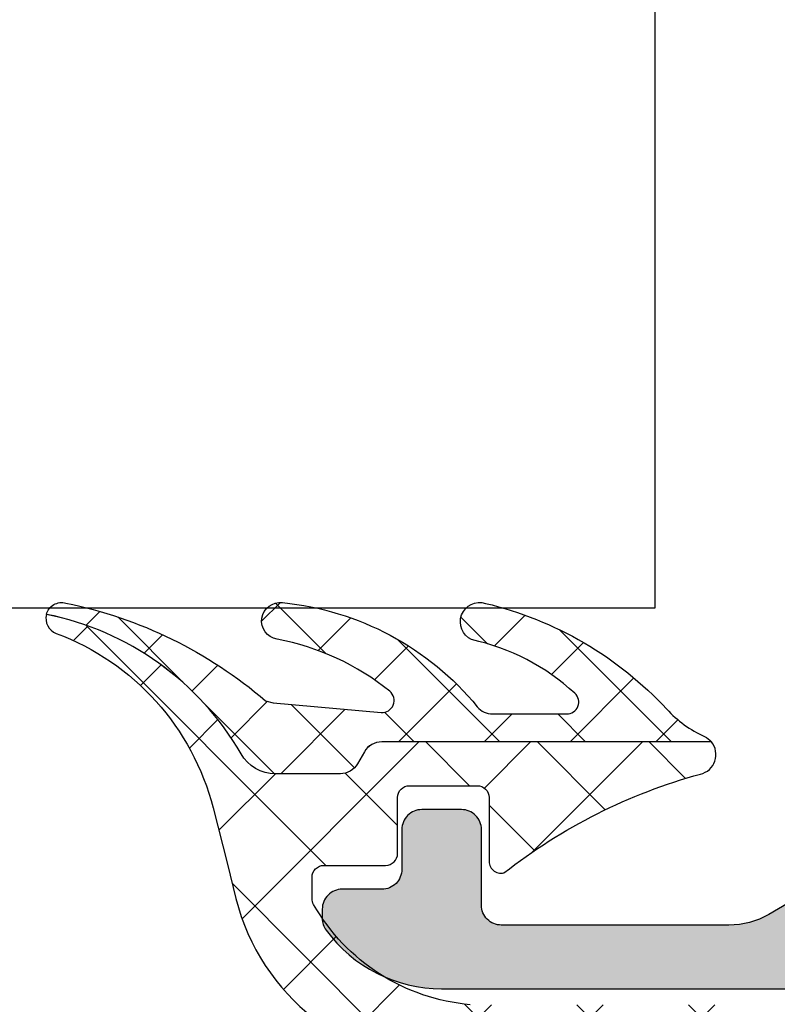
# Model space of a CAD drawing. Header units: millimetres. Extents: x 247761 to 294611, y 172579 to 236863.
# Tile 265 of 596: x 274769 to 274788, y 174634 to 174659. Entities that reach past the tile are written whole.
import ezdxf

# ---------------------------------------------------------------- set-up
doc = ezdxf.new("R2010")
doc.units = ezdxf.units.MM
doc.layers.add('FASÁDA DETAILNÍ', color=4, linetype='Continuous')
doc.layers.add('NOVA', color=240, linetype='Continuous')

# ---------------------------------------------------------------- blocks, each defined once
blk = doc.blocks.new('A$C69D17D4D')
at = {"layer": 'FASÁDA DETAILNÍ'}
h = blk.add_hatch(dxfattribs=at)
h.set_pattern_fill('ANSI37', color=256, scale=0.48, angle=90, style=0)
h.set_pattern_definition([(135, (0, 0), (-1.077630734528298, -1.077630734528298), []), (225, (0, 0), (1.077630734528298, -1.077630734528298), [])])
edge = h.paths.add_edge_path()
edge.add_arc((136.2494207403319, 1270.582939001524), 0.4999992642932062, 219.4073371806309, 269.9999342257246)
edge.add_line((136.2494201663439, 1270.082939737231), (138.1115171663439, 1270.082939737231))
edge.add_arc((138.1115168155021, 1270.382939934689), 0.3000001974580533, 270.000067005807, 407.3578430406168)
edge.add_arc((134.5441020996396, 1266.509144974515), 5.566188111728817, 47.35773889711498, 77.80896735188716)
edge.add_arc((135.9273960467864, 1272.393221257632), 0.4897187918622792, 72.98602770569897, 244.8827571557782, ccw=False)
edge.add_arc((133.9815047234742, 1264.053463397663), 9.05242085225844, 42.793321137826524, 76.65656128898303, ccw=False)
edge.add_arc((142.8256814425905, 1272.241343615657), 2.9999998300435, 222.7932868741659, 245.2450969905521)
edge.add_arc((141.3598992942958, 1269.062537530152), 0.5004751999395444, 39.806434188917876, 65.24482424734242, ccw=False)
edge.add_line((141.7443701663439, 1269.382939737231), (133.4610911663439, 1269.382939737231))
edge.add_arc((133.4610916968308, 1268.882940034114), 0.4999997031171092, 90.00006078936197, 150.0000196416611)
edge.add_line((133.0280791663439, 1269.132939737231), (132.8548731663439, 1268.832939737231))
edge.add_arc((132.4218606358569, 1269.082939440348), 0.4999997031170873, 270.0000607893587, 330.0000196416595, ccw=False)
edge.add_line((132.4218611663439, 1268.582939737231), (130.7925131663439, 1268.582939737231))
edge.add_arc((130.7925123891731, 1269.582939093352), 0.9999993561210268, 210.0503388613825, 270.0000445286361, ccw=False)
edge.add_arc((123.6081316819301, 1265.426612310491), 7.300023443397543, 30.05035458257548, 78.7144463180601)
edge.add_arc((125.4233642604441, 1272.482949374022), 0.3999910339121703, 74.99872339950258, 165.1470491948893, ccw=False)
edge.add_arc((123.2966437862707, 1261.963445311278), 11.13157184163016, 49.413038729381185, 78.44234221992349, ccw=False)
edge.add_line((130.5388601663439, 1270.416976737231), (130.7310771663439, 1270.359275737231))
edge.add_line((130.7310771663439, 1270.359275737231), (133.4482841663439, 1270.121437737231))
edge.add_arc((133.4744431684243, 1270.420295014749), 0.2999999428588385, 264.9976449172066, 410.9690488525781)
edge.add_arc((129.6802711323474, 1265.740068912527), 6.324969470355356, 50.96896669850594, 79.5200292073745)
edge.add_arc((130.9091484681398, 1272.41790473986), 0.4650353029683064, 82.47186289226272, 260.2920262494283, ccw=False)
edge.add_arc((130.2596496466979, 1265.661572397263), 7.252239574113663, 39.40751088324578, 84.37832838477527, ccw=False)
h = blk.add_hatch(dxfattribs=at)
h.set_pattern_fill('ANSI37', color=256, scale=0.625, angle=90, style=0)
h.set_pattern_definition([(135, (0, 0), (-1.403165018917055, -1.403165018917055), []), (225, (0, 0), (1.403165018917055, -1.403165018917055), [])])
edge = h.paths.add_edge_path()
edge.add_ellipse((136.1236186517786, 1267.802501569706), major_axis=(-5.039467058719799, 0), ratio=1, start_angle=29.791784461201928, end_angle=85.03553873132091, ccw=False)
edge.add_ellipse((132.0105341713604, 1265.447701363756), major_axis=(-0.3000000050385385, 0), ratio=1, start_angle=0.0006926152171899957, end_angle=29.79217298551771, ccw=False)
edge.add_line((131.7105341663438, 1265.447697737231), (131.7105311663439, 1265.981981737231))
edge.add_ellipse((132.0105309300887, 1265.981982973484), major_axis=(-0.2999997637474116, 0), ratio=1, start_angle=-90.00004512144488, end_angle=0.00023610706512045, ccw=False)
edge.add_line((132.0105311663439, 1266.281982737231), (133.5605281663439, 1266.281982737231))
edge.add_ellipse((133.5605205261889, 1266.581993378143), major_axis=(-0.3000106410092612, 0), ratio=1, start_angle=90.00145911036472, end_angle=179.9956760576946)
edge.add_line((133.8605311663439, 1266.581970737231), (133.8605421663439, 1267.981952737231))
edge.add_ellipse((134.1605320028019, 1267.981949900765), major_axis=(-0.2999898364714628, 0), ratio=1, start_angle=270.00035074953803, end_angle=359.999458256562, ccw=False)
edge.add_line((134.1605301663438, 1268.281939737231), (135.8605421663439, 1268.281939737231))
edge.add_ellipse((135.8605350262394, 1267.981929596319), major_axis=(-0.3000101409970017, 0), ratio=1, start_angle=180.0044194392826, end_angle=269.9986363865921, ccw=False)
edge.add_line((136.1605451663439, 1267.981952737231), (136.1605341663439, 1266.418121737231))
edge.add_ellipse((136.4616932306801, 1266.385264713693), major_axis=(-0.3029461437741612, 0), ratio=1, start_angle=-6.226450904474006, end_angle=103.4835773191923)
edge.add_ellipse((145.1666163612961, 1255.069300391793), major_axis=(-14.00076634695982, 0), ratio=1, start_angle=285.30173220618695, end_angle=308.07562007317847, ccw=False)
edge.add_ellipse((141.3599027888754, 1269.061538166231), major_axis=(-0.5004721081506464, 0), ratio=1, start_angle=102.9176085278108, end_angle=219.8066343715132)
edge.add_line((141.7443701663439, 1269.381939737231), (133.4610911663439, 1269.381939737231))
edge.add_ellipse((133.4610916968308, 1268.881940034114), major_axis=(-0.4999997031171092, 0), ratio=1, start_angle=270.000060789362, end_angle=330.0000196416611)
edge.add_line((133.0280791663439, 1269.131939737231), (132.8548731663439, 1268.831939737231))
edge.add_ellipse((132.4218606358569, 1269.081939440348), major_axis=(-0.4999997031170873, 0), ratio=1, start_angle=90.00006078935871, end_angle=150.0000196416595, ccw=False)
edge.add_line((132.4218611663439, 1268.581939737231), (130.7925131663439, 1268.581939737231))
edge.add_ellipse((130.7925123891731, 1269.581939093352), major_axis=(-0.9999993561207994, 0), ratio=1, start_angle=30.050338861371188, end_angle=90.00004452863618, ccw=False)
edge.add_ellipse((123.6081316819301, 1265.425612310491), major_axis=(-7.300023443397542, 0), ratio=1, start_angle=210.0503545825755, end_angle=258.7144463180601)
edge.add_ellipse((125.4233637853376, 1272.481949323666), major_axis=(-0.3999905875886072, 0), ratio=1, start_angle=-14.85297522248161, end_angle=69.49817055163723)
edge.add_ellipse((123.0492968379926, 1266.132851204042), major_axis=(-6.378448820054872, 0), ratio=1, start_angle=194.452597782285, end_angle=249.4981254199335, ccw=False)
edge.add_line((129.2258961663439, 1267.724777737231), (129.5894831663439, 1266.314070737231))
edge.add_line((129.5894831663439, 1266.314070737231), (129.7995961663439, 1265.451369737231))
edge.add_ellipse((135.1362188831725, 1266.781934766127), major_axis=(-5.499995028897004, 0), ratio=1, start_angle=13.99995496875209, end_angle=90.00003420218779)
edge.add_line((135.1362221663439, 1261.281939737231), (147.5542501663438, 1261.281939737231))
edge.add_line((147.5542501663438, 1261.281939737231), (148.9173071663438, 1261.569558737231))
edge.add_ellipse((149.0205397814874, 1261.080332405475), major_axis=(-0.4999993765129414, 0), ratio=1, start_angle=220.283751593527, end_angle=281.91530077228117, ccw=False)
edge.add_line((149.4019651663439, 1261.403618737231), (150.9755761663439, 1259.547010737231))
edge.add_ellipse((151.5477151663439, 1260.031940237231), major_axis=(-0.7499997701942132, 0), ratio=1, start_angle=40.28370615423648, end_angle=220.2837061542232)
edge.add_line((152.1198541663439, 1260.516869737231), (150.1605681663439, 1262.828513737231))
edge.add_ellipse((149.3977165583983, 1262.181941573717), major_axis=(-0.9999990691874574, 0), ratio=1, start_angle=220.2836986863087, end_angle=281.915247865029)
edge.add_line((149.1912521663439, 1263.160394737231), (147.3977151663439, 1262.781939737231))
edge.add_line((147.3977151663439, 1262.781939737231), (135.6875141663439, 1262.781939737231))
h = blk.add_hatch(color=256, dxfattribs=at)
edge = h.paths.add_edge_path()
edge.add_line((149.5105341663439, 1265.581939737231), (149.1373291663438, 1265.881939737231))
edge.add_line((149.1373291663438, 1265.881939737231), (145.1641241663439, 1265.881939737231))
edge.add_ellipse((145.1641257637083, 1263.881932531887), major_axis=(-2.000007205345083, 0), ratio=1, start_angle=270.0000457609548, end_angle=299.9999336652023)
edge.add_line((144.1641241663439, 1265.613990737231), (143.1870721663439, 1265.049888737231))
edge.add_ellipse((142.1870705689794, 1266.781946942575), major_axis=(-2.000007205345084, 0), ratio=1, start_angle=90.00004576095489, end_angle=119.9999336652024, ccw=False)
edge.add_line((142.1870721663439, 1264.781939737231), (136.4672381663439, 1264.781939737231))
edge.add_ellipse((136.4672377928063, 1265.281939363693), major_axis=(-0.49999962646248, 0), ratio=1, start_angle=-4.280429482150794e-05, end_angle=90.00004280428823, ccw=False)
edge.add_line((135.9672381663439, 1265.281939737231), (135.9672381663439, 1267.181939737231))
edge.add_ellipse((135.4674961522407, 1267.182197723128), major_axis=(-0.4997420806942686, 0), ratio=1, start_angle=179.9704217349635, end_angle=270.0295782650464)
edge.add_line((135.4672381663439, 1267.681939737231), (134.4672381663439, 1267.681939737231))
edge.add_ellipse((134.4669801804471, 1267.182197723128), major_axis=(-0.4997420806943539, 0), ratio=1, start_angle=-90.02957826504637, end_angle=0.02957826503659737)
edge.add_line((133.9672381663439, 1267.181939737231), (133.9672381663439, 1266.181939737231))
edge.add_ellipse((133.4674987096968, 1266.181679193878), major_axis=(-0.4997395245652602, 0), ratio=1, start_angle=89.97012836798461, end_angle=180.0298716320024, ccw=False)
edge.add_line((133.4672381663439, 1265.681939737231), (132.4672381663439, 1265.681939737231))
edge.add_ellipse((132.4669842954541, 1265.182191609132), major_axis=(-0.4997481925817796, 0), ratio=1, start_angle=-90.02910612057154, end_angle=0.02887693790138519)
edge.add_line((131.9672361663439, 1265.181939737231), (131.9672361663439, 1264.948908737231))
edge.add_ellipse((132.4672353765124, 1264.948908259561), major_axis=(-0.4999992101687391, 0), ratio=1, start_angle=-5.47370397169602e-05, end_angle=36.24931299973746)
edge.add_ellipse((134.9672387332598, 1266.781946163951), major_axis=(-3.600006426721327, 0), ratio=1, start_angle=36.24938608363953, end_angle=89.99995914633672)
edge.add_line((134.9672361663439, 1263.181939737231), (144.9105341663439, 1263.181939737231))
edge.add_ellipse((144.9105343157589, 1263.381939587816), major_axis=(-0.1999998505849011, 0), ratio=1, start_angle=89.99995719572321, end_angle=180.0000428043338)
edge.add_line((145.1105341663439, 1263.381939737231), (145.1105341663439, 1264.099160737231))
edge.add_line((145.1105341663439, 1264.099160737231), (144.9695731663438, 1264.240059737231))
edge.add_ellipse((145.11053453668, 1264.381939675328), major_axis=(-0.2000000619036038, 0), ratio=1, start_angle=-89.99989390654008, end_angle=45.18607561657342, ccw=False)
edge.add_line((145.1105341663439, 1264.581939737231), (147.0101031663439, 1264.581939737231))
edge.add_line((147.0101031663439, 1264.581939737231), (151.0887511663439, 1264.896257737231))
edge.add_ellipse((151.0105336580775, 1265.390102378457), major_axis=(-0.5000005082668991, 0), ratio=1, start_angle=99.00002276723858, end_angle=179.9999265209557)
edge.add_line((151.5105341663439, 1265.390101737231), (151.5105341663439, 1265.581939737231))
edge.add_ellipse((151.0105345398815, 1265.581940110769), major_axis=(-0.4999996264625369, 0), ratio=1, start_angle=179.9999571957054, end_angle=270.0000428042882)
edge.add_line((151.0105341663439, 1266.081939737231), (150.9105341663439, 1266.081939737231))
edge.add_ellipse((150.9105340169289, 1265.881939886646), major_axis=(-0.1999998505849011, 0), ratio=1, start_angle=-90.00004280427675, end_angle=4.280433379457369e-05)
edge.add_line((150.7105341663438, 1265.881939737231), (150.7105341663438, 1265.581939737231))
edge.add_line((150.7105341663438, 1265.581939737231), (149.5105341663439, 1265.581939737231))
blk.add_lwpolyline([(-247.3547424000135, 1272.74602788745), (140.3360344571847, 1272.74602788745), (140.3360344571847, 1316.74602788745), (-247.3547424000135, 1316.74602788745), (-328.3256212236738, 1316.74602788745), (-328.3256212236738, 1272.74602788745)], close=True, dxfattribs=at)
blk.add_lwpolyline([(135.8630951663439, 1270.265524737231, 0.224409), (136.2494201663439, 1270.082939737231), (138.1115171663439, 1270.082939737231), (138.1115171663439, 1270.082939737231, 0.683163), (138.3147421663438, 1270.603619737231, 0.133656), (135.7195241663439, 1271.949809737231, -0.931673), (136.0706901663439, 1272.861506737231, -0.148841), (140.6242531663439, 1270.203277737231, 0.0982791), (141.5694691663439, 1269.517021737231, -0.111454), (141.7443701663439, 1269.382939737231), (133.4610911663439, 1269.382939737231), (133.4610911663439, 1269.382939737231, 0.267949), (133.0280791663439, 1269.132939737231), (132.8548731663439, 1268.832939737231), (132.8548731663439, 1268.832939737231, -0.267949), (132.4218611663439, 1268.582939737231), (130.7925131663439, 1268.582939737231), (130.7925131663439, 1268.582939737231, -0.267714), (129.9269271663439, 1269.082178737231, 0.215587), (125.0367381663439, 1272.585482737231, -0.414972), (125.5268981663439, 1272.869308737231, -0.127346), (130.5388601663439, 1270.416976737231), (130.7310771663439, 1270.359275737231), (133.4482841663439, 1270.121437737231), (133.4482841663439, 1270.121437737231, 0.739768), (133.6633651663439, 1270.653336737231, 0.125226), (130.8307311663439, 1271.959528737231, -0.981156), (130.9700741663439, 1272.878931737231, -0.19878), (135.8630951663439, 1270.265524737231)], format="xyb", close=True, dxfattribs=at)
at = {"layer": 'FASÁDA DETAILNÍ', "extrusion": (0, 0, -1)}
for points in [[(-135.6875141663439, 1262.781939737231, 0.245826), (-131.7501841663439, 1265.298644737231, 0.130727), (-131.7105341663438, 1265.447697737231), (-131.7105311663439, 1265.981981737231), (-131.7105311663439, 1265.981981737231, 0.414215), (-132.0105311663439, 1266.281982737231), (-133.5605281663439, 1266.281982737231), (-133.5605281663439, 1266.281982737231, -0.414184), (-133.8605311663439, 1266.581970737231), (-133.8605421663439, 1267.981952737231), (-133.8605421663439, 1267.981952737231, 0.414209), (-134.1605301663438, 1268.281939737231), (-135.8605421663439, 1268.281939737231), (-135.8605421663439, 1268.281939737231, 0.414184), (-136.1605451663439, 1267.981952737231), (-136.1605341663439, 1266.418121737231), (-136.1605341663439, 1266.418121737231, -0.51896), (-136.5323301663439, 1266.090668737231, 0.0996982), (-141.4717831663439, 1268.573731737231, -0.559391), (-141.7443701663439, 1269.381939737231), (-133.4610911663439, 1269.381939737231), (-133.4610911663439, 1269.381939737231, -0.267949), (-133.0280791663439, 1269.131939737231), (-132.8548731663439, 1268.831939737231), (-132.8548731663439, 1268.831939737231, 0.267949), (-132.4218611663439, 1268.581939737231), (-130.7925131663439, 1268.581939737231), (-130.7925131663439, 1268.581939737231, 0.267714), (-129.9269271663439, 1269.081178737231, -0.215587), (-125.0367381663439, 1272.584482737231, -0.385623), (-125.2832721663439, 1272.107293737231, 0.244909), (-129.2258961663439, 1267.724777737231), (-129.5894831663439, 1266.314070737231), (-129.7995961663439, 1265.451369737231), (-129.7995961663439, 1265.451369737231, -0.344328), (-135.1362221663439, 1261.281939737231)], [(-144.1641241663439, 1265.613990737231), (-143.1870721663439, 1265.049888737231), (-143.1870721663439, 1265.049888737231, 0.131652), (-142.1870721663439, 1264.781939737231), (-136.4672381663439, 1264.781939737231), (-136.4672381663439, 1264.781939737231, 0.414214), (-135.9672381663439, 1265.281939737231), (-135.9672381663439, 1267.181939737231), (-135.9672381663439, 1267.181939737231, -0.414516), (-135.4672381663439, 1267.681939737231), (-134.4672381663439, 1267.681939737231), (-134.4672381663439, 1267.681939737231, -0.414516), (-133.9672381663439, 1267.181939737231), (-133.9672381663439, 1266.181939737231), (-133.9672381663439, 1266.181939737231, 0.414519), (-133.4672381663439, 1265.681939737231), (-132.4672381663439, 1265.681939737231), (-132.4672381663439, 1265.681939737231, -0.41451), (-131.9672361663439, 1265.181939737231), (-131.9672361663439, 1264.948908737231), (-131.9672361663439, 1264.948908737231, -0.1595), (-132.0640101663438, 1264.653258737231, -0.238928), (-134.9672361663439, 1263.181939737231), (-144.9105341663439, 1263.181939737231)]]:
    blk.add_lwpolyline(points, format="xyb", dxfattribs=at)

msp = doc.modelspace()

# ---------------------------------------------------------------- block references
at = {"layer": 'NOVA', "ltscale": 300}
msp.add_blockref('A$C69D17D4D', (274644.5174331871, 173371.2585875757), dxfattribs=at)

doc.saveas('drawing.dxf')
